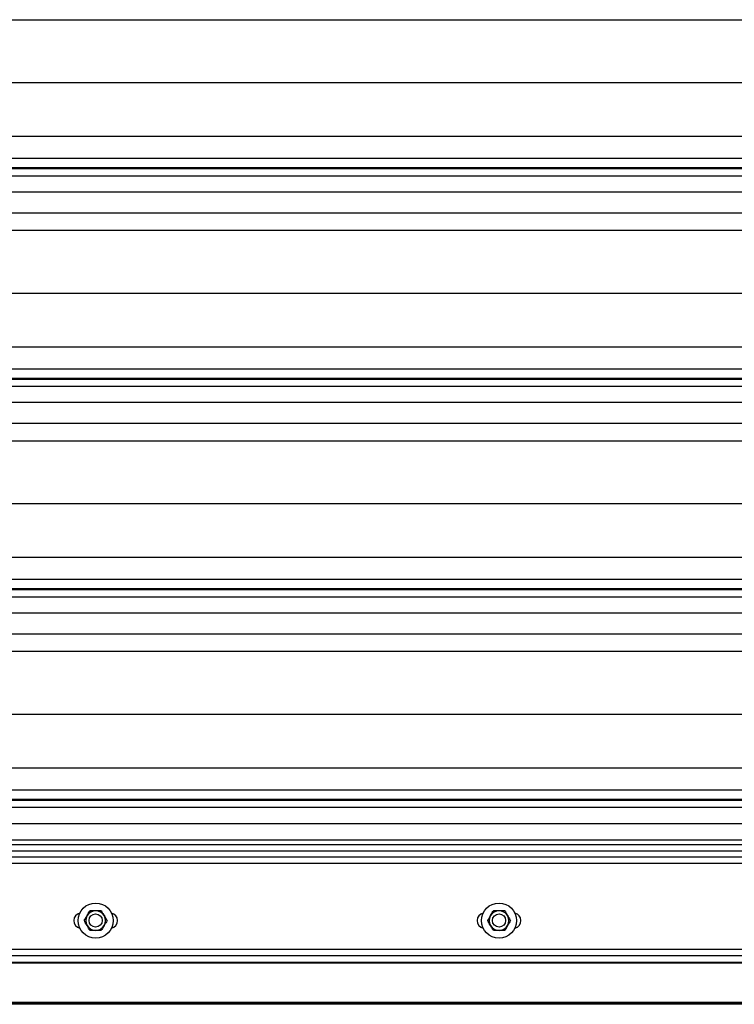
# Model space of a CAD drawing. Header units: inches. Extents: x 170 to 284, y 215 to 248.
# Tile 679 of 1056: x 227.573 to 228.271, y 220.092 to 221.053. Entities that reach past the tile are written whole.
import ezdxf

# ---------------------------------------------------------------- set-up
doc = ezdxf.new("R2010")
doc.units = ezdxf.units.IN
doc.header["$LTSCALE"] = 0.25
doc.header["$MEASUREMENT"] = 0
doc.layers.add('LH FRONT OF HOOD', color=7, linetype='Continuous')
doc.layers.add('RH FRONT OF HOOD', color=7, linetype='Continuous')

msp = doc.modelspace()

# ---------------------------------------------------------------- linework, layer by layer
at = {"layer": 'LH FRONT OF HOOD'}
msp.add_line((233.10897, 220.09171), (225.37282, 220.09171), dxfattribs=at)
at = {"layer": 'RH FRONT OF HOOD'}
for p, q in [((227.24016, 221.05264), (231.11938, 221.05264)), ((227.19378, 220.99124), (231.16577, 220.99124)), ((227.16361, 220.93886), (231.19593, 220.93886)), ((227.16361, 220.91748), (231.19593, 220.91748)), ((231.19593, 220.90799), (227.16361, 220.90799)), ((227.16361, 220.90736), (231.19593, 220.90736)), ((227.16361, 220.90034), (231.19593, 220.90034)), ((227.16361, 220.88465), (231.19593, 220.88465)), ((227.16361, 220.86426), (231.19593, 220.86426)), ((227.24016, 220.84719), (231.11938, 220.84719)), ((227.19378, 220.7858), (231.16577, 220.7858)), ((227.16361, 220.73341), (231.19593, 220.73341)), ((227.16361, 220.71203), (231.19593, 220.71203)), ((231.19593, 220.70255), (227.16361, 220.70255)), ((227.16361, 220.70191), (231.19593, 220.70191)), ((227.16361, 220.69489), (231.19593, 220.69489)), ((227.16361, 220.67921), (231.19593, 220.67921)), ((227.16361, 220.65882), (231.19593, 220.65882)), ((227.24016, 220.64174), (231.11938, 220.64174)), ((227.19378, 220.58035), (231.16577, 220.58035)), ((227.16361, 220.52796), (231.19593, 220.52796)), ((227.16361, 220.50658), (231.19593, 220.50658)), ((231.19593, 220.4971), (227.16361, 220.4971)), ((227.16361, 220.49646), (231.19593, 220.49646)), ((227.16361, 220.48944), (231.19593, 220.48944)), ((227.16361, 220.47376), (231.19593, 220.47376)), ((227.16361, 220.45337), (231.19593, 220.45337)), ((227.24016, 220.43629), (231.11938, 220.43629)), ((227.19378, 220.3749), (231.16577, 220.3749)), ((227.16361, 220.32252), (231.19593, 220.32252)), ((227.16361, 220.30114), (231.19593, 220.30114)), ((231.19593, 220.29165), (227.16361, 220.29165)), ((227.16361, 220.29101), (231.19593, 220.29101)), ((227.16361, 220.28399), (231.19593, 220.28399)), ((227.16361, 220.26831), (231.19593, 220.26831)), ((231.19593, 220.25192), (227.16361, 220.25192)), ((231.19593, 220.24733), (227.16361, 220.24733)), ((231.19593, 220.24114), (227.16361, 220.24114)), ((227.16361, 220.23553), (231.19593, 220.23553)), ((231.19593, 220.22911), (227.16361, 220.22911)), ((227.16361, 220.14564), (231.19593, 220.14564)), ((227.16361, 220.13922), (231.19593, 220.13922)), ((231.33697, 220.13199), (227.02257, 220.13199)), ((227.15526, 220.1328), (231.20429, 220.1328)), ((231.33697, 220.09358), (227.02257, 220.09358)), ((231.33697, 220.09243), (227.02257, 220.09243)), ((231.33697, 220.09171), (227.02257, 220.09171)), ((231.29228, 220.09358), (227.16578, 220.09358))]:
    msp.add_line(p, q, dxfattribs=at)
for centre, radius in [((227.64748, 220.17346), 0.01712), ((228.04125, 220.17346), 0.01712), ((227.64748, 220.17346), 0.00642), ((228.04125, 220.17346), 0.00642)]:
    msp.add_circle(centre, radius, dxfattribs=at)
for centre, radius, start, end in [((227.63357, 220.17346), 0.00749, 102.05152, 257.94848), ((227.64748, 220.17346), 0.00962, 150, 210), ((227.64748, 220.17346), 0.00962, 90, 150), ((227.64748, 220.17346), 0.00962, 30, 90), ((227.64748, 220.17346), 0.00962, 330, 30), ((227.66139, 220.17346), 0.00749, 282.05152, 77.94848), ((228.02734, 220.17346), 0.00749, 102.05152, 257.94848), ((228.04125, 220.17346), 0.00962, 150, 210), ((228.04125, 220.17346), 0.00962, 90, 150), ((228.04125, 220.17346), 0.00962, 30, 90), ((228.04125, 220.17346), 0.00962, 330, 30), ((228.05516, 220.17346), 0.00749, 282.05152, 77.94848), ((227.64748, 220.17346), 0.00962, 210, 270), ((227.64748, 220.17346), 0.00962, 270, 330), ((228.04125, 220.17346), 0.00962, 210, 270), ((228.04125, 220.17346), 0.00962, 270, 330)]:
    msp.add_arc(centre, radius, start, end, dxfattribs=at)
for points, knots in [([(227.63637, 220.17346), (227.6368, 220.17421), (227.63768, 220.17573), (227.63864, 220.1774), (227.63913, 220.17825), (227.63914, 220.17828)], [0, 0, 0, 0, 0.483998, 0.985621, 1, 1, 1, 1]), ([(227.63914, 220.17828), (227.63953, 220.17895), (227.64032, 220.18032), (227.64124, 220.18191), (227.64177, 220.18282), (227.64192, 220.18309)], [0, 0, 0, 0, 0.405721, 0.826099, 1, 1, 1, 1]), ([(227.64748, 220.18309), (227.64735, 220.18309), (227.6458, 220.18309), (227.6439, 220.18309), (227.64225, 220.18309), (227.64192, 220.18309)], [0, 0, 0, 0, 0.066045, 0.812902, 1, 1, 1, 1]), ([(227.65303, 220.18309), (227.65256, 220.18309), (227.6508, 220.18309), (227.64888, 220.18309), (227.64748, 220.18309)], [0, 0, 0, 0, 0.266157, 1, 1, 1, 1]), ([(227.65303, 220.18309), (227.65346, 220.18234), (227.65434, 220.18082), (227.6553, 220.17915), (227.6558, 220.1783), (227.65581, 220.17828)], [0, 0, 0, 0, 0.483998, 0.985621, 1, 1, 1, 1]), ([(227.65581, 220.17828), (227.6562, 220.1776), (227.65699, 220.17623), (227.65791, 220.17464), (227.65843, 220.17373), (227.65859, 220.17346)], [0, 0, 0, 0, 0.405721, 0.826099, 1, 1, 1, 1]), ([(228.03014, 220.17346), (228.03057, 220.17421), (228.03145, 220.17573), (228.03241, 220.1774), (228.03291, 220.17825), (228.03292, 220.17828)], [0, 0, 0, 0, 0.483998, 0.985621, 1, 1, 1, 1]), ([(228.03292, 220.17828), (228.03331, 220.17895), (228.0341, 220.18032), (228.03502, 220.18191), (228.03554, 220.18282), (228.0357, 220.18309)], [0, 0, 0, 0, 0.405721, 0.826099, 1, 1, 1, 1]), ([(228.04125, 220.18309), (228.04113, 220.18309), (228.03958, 220.18309), (228.03767, 220.18309), (228.03603, 220.18309), (228.0357, 220.18309)], [0, 0, 0, 0, 0.066045, 0.812902, 1, 1, 1, 1]), ([(228.04681, 220.18309), (228.04634, 220.18309), (228.04457, 220.18309), (228.04266, 220.18309), (228.04125, 220.18309)], [0, 0, 0, 0, 0.266157, 1, 1, 1, 1]), ([(228.04681, 220.18309), (228.04724, 220.18234), (228.04812, 220.18082), (228.04908, 220.17915), (228.04957, 220.1783), (228.04958, 220.17828)], [0, 0, 0, 0, 0.483998, 0.985621, 1, 1, 1, 1]), ([(228.04958, 220.17828), (228.04997, 220.1776), (228.05076, 220.17623), (228.05168, 220.17464), (228.05221, 220.17373), (228.05236, 220.17346)], [0, 0, 0, 0, 0.405721, 0.826099, 1, 1, 1, 1]), ([(227.63914, 220.16865), (227.63876, 220.16933), (227.63797, 220.1707), (227.63705, 220.17229), (227.63652, 220.1732), (227.63637, 220.17346)], [0, 0, 0, 0, 0.405721, 0.826099, 1, 1, 1, 1]), ([(227.64192, 220.16384), (227.64149, 220.16459), (227.64061, 220.16611), (227.63965, 220.16778), (227.63916, 220.16863), (227.63914, 220.16865)], [0, 0, 0, 0, 0.483998, 0.985621, 1, 1, 1, 1]), ([(227.65581, 220.16865), (227.65542, 220.16798), (227.65463, 220.16661), (227.65371, 220.16502), (227.65319, 220.16411), (227.65303, 220.16384)], [0, 0, 0, 0, 0.405721, 0.826099, 1, 1, 1, 1]), ([(227.65859, 220.17346), (227.65816, 220.17272), (227.65728, 220.1712), (227.65632, 220.16953), (227.65582, 220.16868), (227.65581, 220.16865)], [0, 0, 0, 0, 0.483998, 0.985621, 1, 1, 1, 1]), ([(228.03292, 220.16865), (228.03253, 220.16933), (228.03174, 220.1707), (228.03082, 220.17229), (228.0303, 220.1732), (228.03014, 220.17346)], [0, 0, 0, 0, 0.405721, 0.826099, 1, 1, 1, 1]), ([(228.0357, 220.16384), (228.03527, 220.16459), (228.03439, 220.16611), (228.03343, 220.16778), (228.03293, 220.16863), (228.03292, 220.16865)], [0, 0, 0, 0, 0.483998, 0.985621, 1, 1, 1, 1]), ([(228.04958, 220.16865), (228.0492, 220.16798), (228.04841, 220.16661), (228.04749, 220.16502), (228.04696, 220.16411), (228.04681, 220.16384)], [0, 0, 0, 0, 0.405721, 0.826099, 1, 1, 1, 1]), ([(228.05236, 220.17346), (228.05193, 220.17272), (228.05105, 220.1712), (228.05009, 220.16953), (228.0496, 220.16868), (228.04958, 220.16865)], [0, 0, 0, 0, 0.483998, 0.985621, 1, 1, 1, 1]), ([(227.64748, 220.16384), (227.64735, 220.16384), (227.6458, 220.16384), (227.6439, 220.16384), (227.64225, 220.16384), (227.64192, 220.16384)], [0, 0, 0, 0, 0.066045, 0.812902, 1, 1, 1, 1]), ([(227.65303, 220.16384), (227.65256, 220.16384), (227.6508, 220.16384), (227.64888, 220.16384), (227.64748, 220.16384)], [0, 0, 0, 0, 0.266157, 1, 1, 1, 1]), ([(228.04125, 220.16384), (228.04113, 220.16384), (228.03958, 220.16384), (228.03767, 220.16384), (228.03603, 220.16384), (228.0357, 220.16384)], [0, 0, 0, 0, 0.066045, 0.812902, 1, 1, 1, 1]), ([(228.04681, 220.16384), (228.04634, 220.16384), (228.04457, 220.16384), (228.04266, 220.16384), (228.04125, 220.16384)], [0, 0, 0, 0, 0.266157, 1, 1, 1, 1])]:
    msp.add_open_spline(points, degree=3, knots=knots, dxfattribs=at)

doc.saveas('drawing.dxf')
